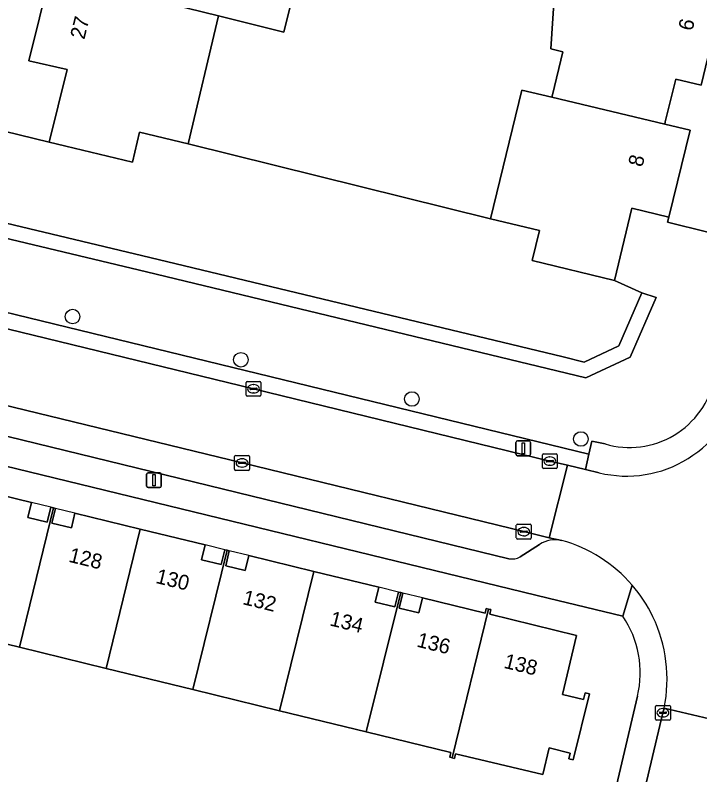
# Model space of a CAD drawing. Extents: x 163266 to 164362, y 381528 to 382286.
# Drawn here: x 163937.9 to 163983.9, y 382121.6 to 382172.7 of the extents above; entities that cross this region are included whole.
import ezdxf

# ---------------------------------------------------------------- set-up
doc = ezdxf.new("R2010")
doc.units = 0
for name, color, linetype in [('IMGEO_Boom', 7, 'Continuous'), ('IMGEO_Erf', 7, 'Continuous'), ('IMGEO_Groenvoorziening', 7, 'Continuous'), ('IMGEO_Kolk', 7, 'Continuous'), ('IMGEO_Lichtmast', 7, 'Continuous'), ('IMGEO_Oever', 7, 'Continuous'), ('IMGEO_Pand', 7, 'Continuous'), ('IMGEO_Pand_nummerreeks', 7, 'Continuous'), ('IMGEO_Pand_overbouw', 7, 'Continuous'), ('IMGEO_Parkeervlak_open', 7, 'Continuous'), ('IMGEO_Rijbaan_lokaal_open', 7, 'Continuous'), ('IMGEO_Voetpad_open', 7, 'Continuous'), ('IMGEO_Waterloop', 7, 'Continuous')]:
    doc.layers.add(name, color=color, linetype=linetype)

msp = doc.modelspace()

# ---------------------------------------------------------------- linework, layer by layer
at = {"layer": 'IMGEO_Boom'}
for centre in [(163941.802, 382152.403), (163953.112, 382149.495), (163964.603, 382146.863), (163975.958, 382144.171)]:
    msp.add_circle(centre, 0.489, dxfattribs=at)
at = {"layer": 'IMGEO_Erf'}
for points in [[(163986.374, 382172.941), (163985.564, 382169.537), (163984.478, 382169.808), (163984.037, 382167.955), (163982.343, 382168.367), (163981.632, 382165.482), (163981.594, 382165.327), (163983.291, 382164.92), (163981.87, 382159.091), (163981.786, 382158.745), (163987.189, 382157.409), (163988.786, 382163.698), (163986.799, 382164.233), (163992.502, 382187.822)], [(163958.081, 382179.947), (163956.003, 382171.527), (163951.614, 382172.61), (163949.564, 382164.008), (163969.889, 382158.978), (163971.999, 382167.627), (163974.002, 382167.147), (163974.04, 382167.303), (163974.74, 382170.206), (163973.941, 382170.399), (163974.29, 382175.865)], [(163918.392, 382169.455), (163940.227, 382164.12), (163941.437, 382169.017), (163938.87, 382169.584), (163940.296, 382175.402)], [(163978.766, 382132.264), (163973.754, 382133.483), (163910.805, 382148.792), (163870.193, 382158.804)], [(163934.71, 382140.957), (163939.038, 382139.901), (163938.795, 382138.902), (163940.105, 382138.582), (163940.349, 382139.585), (163940.518, 382139.542), (163940.654, 382139.508), (163940.411, 382138.508), (163941.72, 382138.19), (163941.963, 382139.188), (163946.353, 382138.117), (163950.72, 382137.051), (163950.475, 382136.046), (163951.785, 382135.726), (163952.029, 382136.729), (163952.18, 382136.691), (163952.334, 382136.652), (163952.091, 382135.652), (163953.4, 382135.334), (163953.644, 382136.338), (163958.016, 382135.271), (163962.384, 382134.205), (163962.14, 382133.202), (163963.45, 382132.882), (163963.694, 382133.886), (163963.852, 382133.846), (163963.999, 382133.808), (163963.756, 382132.808), (163965.065, 382132.49), (163965.308, 382133.492), (163969.515, 382132.466), (163969.59, 382132.779), (163969.745, 382132.742), (163969.901, 382132.705), (163969.83, 382132.394), (163975.674, 382130.966), (163974.713, 382127.007), (163976.127, 382126.664), (163976.235, 382127.111), (163976.546, 382127.037), (163975.441, 382122.596), (163975.141, 382122.665), (163975.237, 382123.066), (163973.817, 382123.415), (163973.393, 382121.628), (163967.536, 382123.018), (163967.463, 382122.707), (163967.308, 382122.744), (163967.152, 382122.781), (163967.226, 382123.093), (163961.528, 382124.484), (163955.714, 382125.903), (163949.881, 382127.327), (163944.067, 382128.746), (163938.233, 382130.17), (163932.409, 382131.592)], [(163936.039, 382121.173), (163939.713, 382120.251), (163939.115, 382117.867), (163942.594, 382116.994), (163943.089, 382116.87), (163943.706, 382119.329), (163947.673, 382118.333), (163951.361, 382117.407), (163950.763, 382115.024), (163954.241, 382114.151), (163954.711, 382114.033), (163955.328, 382116.492), (163959.297, 382115.495), (163963.008, 382114.564), (163962.391, 382112.105), (163966.526, 382111.106), (163967.168, 382113.7), (163971.227, 382112.727), (163972.988, 382119.819), (163977.832, 382118.691), (163979.756, 382126.893)]]:
    msp.add_lwpolyline(points, dxfattribs=at)
msp.add_arc((163973.232, 382128.467), 6.711, 346.4346, 34.4529, dxfattribs=at)
at = {"layer": 'IMGEO_Groenvoorziening'}
for points in [[(163984.939, 382148.237), (163987.189, 382157.409), (163981.786, 382158.745), (163981.87, 382159.091), (163979.376, 382159.691), (163978.207, 382154.83), (163980.056, 382154.007), (163981.009, 382153.693), (163980.472, 382152.456), (163979.265, 382149.679), (163976.291, 382148.293), (163946.766, 382155.398), (163926.96, 382160.131), (163910.282, 382164.245), (163879.481, 382171.844), (163877.887, 382175.562)], [(163873.369, 382169.789), (163872.751, 382169.003), (163873.663, 382168.277), (163874.366, 382169.105), (163875.652, 382168.357), (163875.451, 382167.787), (163898.631, 382162.118), (163976.491, 382143.143), (163976.694, 382144.031), (163977.58, 382143.836)]]:
    msp.add_lwpolyline(points, dxfattribs=at)
msp.add_arc((163979.218, 382149.45), 5.848, 253.7305, 348.032, dxfattribs=at)
at = {"layer": 'IMGEO_Kolk'}
for p, q in [((163953.459, 382147.12), (163953.459, 382147.972)), ((163953.534, 382148.046), (163954.386, 382148.046)), ((163953.761, 382147.589), (163954.159, 382147.589)), ((163953.947, 382147.826), (163953.972, 382147.826)), ((163954.46, 382147.972), (163954.46, 382147.12)), ((163954.386, 382147.046), (163953.534, 382147.046)), ((163953.718, 382147.54), (163953.718, 382147.552)), ((163954.156, 382147.503), (163953.758, 382147.503)), ((163953.97, 382147.266), (163953.945, 382147.266)), ((163954.202, 382147.552), (163954.202, 382147.54)), ((163952.692, 382142.135), (163952.692, 382142.987)), ((163952.767, 382143.061), (163953.619, 382143.061)), ((163953.693, 382142.987), (163953.693, 382142.135)), ((163973.368, 382142.258), (163973.368, 382143.11)), ((163973.443, 382143.184), (163974.295, 382143.184)), ((163973.856, 382142.964), (163973.881, 382142.964)), ((163974.369, 382143.11), (163974.369, 382142.258)), ((163952.951, 382142.555), (163952.951, 382142.567)), ((163953.389, 382142.518), (163952.991, 382142.518)), ((163952.994, 382142.604), (163953.392, 382142.604)), ((163953.18, 382142.841), (163953.205, 382142.841)), ((163953.435, 382142.567), (163953.435, 382142.555)), ((163973.627, 382142.678), (163973.627, 382142.69)), ((163974.065, 382142.641), (163973.667, 382142.641)), ((163973.67, 382142.727), (163974.068, 382142.727)), ((163974.111, 382142.69), (163974.111, 382142.678)), ((163953.619, 382142.061), (163952.767, 382142.061)), ((163953.203, 382142.281), (163953.178, 382142.281)), ((163974.295, 382142.184), (163973.443, 382142.184)), ((163973.879, 382142.404), (163973.854, 382142.404)), ((163971.62, 382137.518), (163971.62, 382138.37)), ((163971.695, 382138.444), (163972.547, 382138.444)), ((163972.621, 382138.37), (163972.621, 382137.518)), ((163971.879, 382137.938), (163971.879, 382137.95)), ((163972.317, 382137.901), (163971.919, 382137.901)), ((163971.922, 382137.987), (163972.32, 382137.987)), ((163972.108, 382138.224), (163972.133, 382138.224)), ((163972.363, 382137.95), (163972.363, 382137.938)), ((163972.547, 382137.444), (163971.695, 382137.444)), ((163972.131, 382137.664), (163972.106, 382137.664)), ((163980.971, 382125.343), (163980.971, 382126.195)), ((163981.046, 382126.269), (163981.898, 382126.269)), ((163981.972, 382126.195), (163981.972, 382125.343)), ((163981.23, 382125.763), (163981.23, 382125.775)), ((163981.668, 382125.726), (163981.27, 382125.726)), ((163981.273, 382125.812), (163981.671, 382125.812)), ((163981.459, 382126.049), (163981.484, 382126.049)), ((163981.714, 382125.775), (163981.714, 382125.763)), ((163981.898, 382125.269), (163981.046, 382125.269)), ((163981.482, 382125.489), (163981.457, 382125.489))]:
    msp.add_line(p, q, dxfattribs=at)
for points in [[(163953.459, 382147.12), (163953.459, 382147.972)], [(163953.534, 382148.046), (163954.386, 382148.046)], [(163954.46, 382147.972), (163954.46, 382147.12)], [(163954.386, 382147.046), (163953.534, 382147.046)], [(163952.692, 382142.135), (163952.692, 382142.987)], [(163952.767, 382143.061), (163953.619, 382143.061)], [(163953.693, 382142.987), (163953.693, 382142.135)], [(163973.368, 382142.258), (163973.368, 382143.11)], [(163973.443, 382143.184), (163974.295, 382143.184)], [(163974.369, 382143.11), (163974.369, 382142.258)], [(163953.619, 382142.061), (163952.767, 382142.061)], [(163974.295, 382142.184), (163973.443, 382142.184)], [(163971.62, 382137.518), (163971.62, 382138.37)], [(163971.695, 382138.444), (163972.547, 382138.444)], [(163972.621, 382138.37), (163972.621, 382137.518)], [(163972.547, 382137.444), (163971.695, 382137.444)], [(163980.971, 382125.343), (163980.971, 382126.195)], [(163981.046, 382126.269), (163981.898, 382126.269)], [(163981.972, 382126.195), (163981.972, 382125.343)], [(163981.898, 382125.269), (163981.046, 382125.269)]]:
    msp.add_lwpolyline(points, dxfattribs=at)
for centre, radius, start, end in [((163953.536, 382147.97), 0.0765, 91.552, 178.448), ((163953.536, 382147.97), 0.0765, 91.552, 178.448), ((163953.758, 382147.549), 0.0403, 85.8775, 175.7526), ((163954.163, 382147.551), 0.0386, 1.7309, 96.639), ((163954.384, 382147.97), 0.0765, 1.552, 88.448), ((163954.384, 382147.97), 0.0765, 1.552, 88.448), ((163953.536, 382147.122), 0.0765, 181.552, 268.448), ((163953.536, 382147.122), 0.0765, 181.552, 268.448), ((163953.755, 382147.539), 0.0366, 178.938, 274.7102), ((163954.159, 382147.546), 0.043, 264.8664, 352.4533), ((163954.384, 382147.122), 0.0765, 271.552, 358.448), ((163954.384, 382147.122), 0.0765, 271.552, 358.448), ((163952.769, 382142.985), 0.0765, 91.552, 178.448), ((163952.769, 382142.985), 0.0765, 91.552, 178.448), ((163953.617, 382142.985), 0.0765, 1.552, 88.448), ((163953.617, 382142.985), 0.0765, 1.552, 88.448), ((163973.445, 382143.108), 0.0765, 91.552, 178.448), ((163973.445, 382143.108), 0.0765, 91.552, 178.448), ((163974.293, 382143.108), 0.0765, 1.552, 88.448), ((163974.293, 382143.108), 0.0765, 1.552, 88.448), ((163952.991, 382142.564), 0.0403, 85.8775, 175.7526), ((163952.988, 382142.554), 0.0366, 178.938, 274.7102), ((163953.392, 382142.561), 0.043, 264.8664, 352.4533), ((163953.396, 382142.566), 0.0386, 1.7309, 96.639), ((163973.667, 382142.687), 0.0403, 85.8775, 175.7526), ((163973.664, 382142.677), 0.0366, 178.938, 274.7102), ((163974.068, 382142.684), 0.043, 264.8664, 352.4533), ((163974.072, 382142.689), 0.0386, 1.7309, 96.639), ((163952.769, 382142.137), 0.0765, 181.552, 268.448), ((163952.769, 382142.137), 0.0765, 181.552, 268.448), ((163953.617, 382142.137), 0.0765, 271.552, 358.448), ((163953.617, 382142.137), 0.0765, 271.552, 358.448), ((163973.445, 382142.26), 0.0765, 181.552, 268.448), ((163973.445, 382142.26), 0.0765, 181.552, 268.448), ((163974.293, 382142.26), 0.0765, 271.552, 358.448), ((163974.293, 382142.26), 0.0765, 271.552, 358.448), ((163971.697, 382138.368), 0.0765, 91.552, 178.448), ((163971.697, 382138.368), 0.0765, 91.552, 178.448), ((163972.545, 382138.368), 0.0765, 1.552, 88.448), ((163972.545, 382138.368), 0.0765, 1.552, 88.448), ((163971.919, 382137.947), 0.0403, 85.8775, 175.7526), ((163971.916, 382137.937), 0.0366, 178.938, 274.7102), ((163972.32, 382137.944), 0.043, 264.8664, 352.4533), ((163972.324, 382137.949), 0.0386, 1.7309, 96.639), ((163971.697, 382137.52), 0.0765, 181.552, 268.448), ((163971.697, 382137.52), 0.0765, 181.552, 268.448), ((163972.545, 382137.52), 0.0765, 271.552, 358.448), ((163972.545, 382137.52), 0.0765, 271.552, 358.448), ((163981.048, 382126.193), 0.0765, 91.552, 178.448), ((163981.048, 382126.193), 0.0765, 91.552, 178.448), ((163981.896, 382126.193), 0.0765, 1.552, 88.448), ((163981.896, 382126.193), 0.0765, 1.552, 88.448), ((163981.27, 382125.772), 0.0403, 85.8775, 175.7526), ((163981.267, 382125.762), 0.0366, 178.938, 274.7102), ((163981.671, 382125.769), 0.043, 264.8664, 352.4533), ((163981.675, 382125.774), 0.0386, 1.7309, 96.639), ((163981.048, 382125.345), 0.0765, 181.552, 268.448), ((163981.048, 382125.345), 0.0765, 181.552, 268.448), ((163981.896, 382125.345), 0.0765, 271.552, 358.448), ((163981.896, 382125.345), 0.0765, 271.552, 358.448)]:
    msp.add_arc(centre, radius, start, end, dxfattribs=at)
for centre, major_axis, ratio, start_param, end_param in [((163953.946, 382147.546), (-0.387, 0.002), 0.722429, 4.712389, 7.853982), ((163953.971, 382147.546), (-0.39, 0.002), 0.717154, 1.570796, 4.712389), ((163973.855, 382142.684), (-0.387, 0.002), 0.722429, 4.712389, 7.853982), ((163973.88, 382142.684), (-0.39, 0.002), 0.717154, 1.570796, 4.712389), ((163953.179, 382142.561), (-0.387, 0.002), 0.722429, 4.712389, 7.853982), ((163953.204, 382142.561), (-0.39, 0.002), 0.717154, 1.570796, 4.712389), ((163972.107, 382137.944), (-0.387, 0.002), 0.722429, 4.712389, 7.853982), ((163972.132, 382137.944), (-0.39, 0.002), 0.717154, 1.570796, 4.712389), ((163981.458, 382125.769), (-0.387, 0.002), 0.722429, 4.712389, 7.853982), ((163981.483, 382125.769), (-0.39, 0.002), 0.717154, 1.570796, 4.712389)]:
    msp.add_ellipse(centre, major_axis=major_axis, ratio=ratio, start_param=start_param, end_param=end_param, dxfattribs=at)
at = {"layer": 'IMGEO_Lichtmast'}
for p, q in [((163971.691, 382144.047), (163972.481, 382144.047)), ((163972.481, 382144.047), (163971.691, 382144.047)), ((163971.591, 382143.147), (163971.591, 382143.947)), ((163971.591, 382143.947), (163971.591, 382143.147)), ((163972.581, 382143.947), (163972.581, 382143.147)), ((163972.581, 382143.147), (163972.581, 382143.947)), ((163972.481, 382143.047), (163971.691, 382143.047)), ((163971.691, 382143.047), (163972.481, 382143.047)), ((163946.775, 382141.007), (163946.775, 382141.807)), ((163946.775, 382141.807), (163946.775, 382141.007)), ((163946.875, 382141.907), (163947.665, 382141.907)), ((163947.665, 382141.907), (163946.875, 382141.907)), ((163947.765, 382141.807), (163947.765, 382141.007)), ((163947.765, 382141.007), (163947.765, 382141.807)), ((163947.665, 382140.907), (163946.875, 382140.907)), ((163946.875, 382140.907), (163947.665, 382140.907))]:
    msp.add_line(p, q, dxfattribs=at)
for points in [[(163972.011, 382143.922), (163972.161, 382143.922), (163972.161, 382143.172), (163972.011, 382143.172), (163972.011, 382143.922)], [(163947.195, 382141.782), (163947.345, 382141.782), (163947.345, 382141.032), (163947.195, 382141.032), (163947.195, 382141.782)]]:
    msp.add_lwpolyline(points, dxfattribs=at)
for centre, start, end in [((163971.691, 382143.947), 90, 180), ((163971.691, 382143.947), 90, 180), ((163972.481, 382143.947), 0, 90), ((163972.481, 382143.947), 360, 90), ((163971.691, 382143.147), 180, 270), ((163971.691, 382143.147), 180, 270), ((163972.481, 382143.147), 270, 0), ((163972.481, 382143.147), 270, 0), ((163946.875, 382141.807), 90, 180), ((163946.875, 382141.807), 90, 180), ((163947.665, 382141.807), 0, 90), ((163947.665, 382141.807), 360, 90), ((163946.875, 382141.007), 180, 270), ((163946.875, 382141.007), 180, 270), ((163947.665, 382141.007), 270, 0), ((163947.665, 382141.007), 270, 0)]:
    msp.add_arc(centre, 0.1, start, end, dxfattribs=at)
at = {"layer": 'IMGEO_Oever'}
msp.add_lwpolyline([(163980.472, 382152.456), (163981.009, 382153.693), (163980.056, 382154.007), (163978.499, 382150.426), (163976.185, 382149.347), (163974.762, 382149.689), (163946.999, 382156.37), (163927.196, 382161.102), (163910.521, 382165.216), (163880.031, 382172.739), (163878.88, 382175.434), (163879.055, 382177.552), (163879.147, 382178.665), (163880.424, 382178.707), (163880.678, 382179.716), (163878.224, 382179.635), (163877.887, 382175.562), (163879.481, 382171.844), (163910.282, 382164.245), (163926.96, 382160.131), (163946.766, 382155.398), (163976.291, 382148.293), (163979.265, 382149.679)], close=True, dxfattribs=at)
at = {"layer": 'IMGEO_Pand'}
for points in [[(163953.835, 382181.007), (163951.671, 382181.543), (163944.053, 382183.429), (163940.762, 382184.244), (163940.723, 382184.081), (163941.249, 382183.956), (163940.418, 382180.557), (163941.487, 382180.297), (163941.037, 382178.449), (163942.738, 382178.036), (163942.033, 382175.138), (163941.995, 382174.983), (163951.614, 382172.61), (163956.003, 382171.527), (163958.081, 382179.947)], [(163986.374, 382172.941), (163986.908, 382172.825), (163986.958, 382172.999), (163983.646, 382173.792), (163976.049, 382175.61), (163973.891, 382176.127), (163973.853, 382175.971), (163974.29, 382175.865), (163973.941, 382170.399), (163974.74, 382170.206), (163974.04, 382167.303), (163974.002, 382167.147), (163981.594, 382165.327), (163981.632, 382165.482), (163982.343, 382168.367), (163984.037, 382167.955), (163984.478, 382169.808), (163985.564, 382169.537)], [(163951.614, 382172.61), (163941.995, 382174.983), (163940.296, 382175.402), (163938.87, 382169.584), (163941.437, 382169.017), (163940.227, 382164.12), (163945.823, 382162.787), (163946.299, 382164.786), (163949.564, 382164.008)], [(163983.291, 382164.92), (163981.594, 382165.327), (163974.002, 382167.147), (163971.999, 382167.627), (163969.889, 382158.978), (163973.171, 382158.178), (163972.683, 382156.178), (163978.207, 382154.83), (163979.376, 382159.691), (163981.87, 382159.091)], [(163934.71, 382140.957), (163932.409, 382131.592), (163938.233, 382130.17), (163940.518, 382139.542), (163940.349, 382139.585), (163940.105, 382138.582), (163938.795, 382138.902), (163939.038, 382139.901)], [(163944.067, 382128.746), (163946.353, 382138.117), (163941.963, 382139.188), (163941.72, 382138.19), (163940.411, 382138.508), (163940.654, 382139.508), (163940.518, 382139.542), (163938.233, 382130.17)], [(163944.067, 382128.746), (163949.881, 382127.327), (163952.18, 382136.691), (163952.029, 382136.729), (163951.785, 382135.726), (163950.475, 382136.046), (163950.72, 382137.051), (163946.353, 382138.117)], [(163955.714, 382125.903), (163958.016, 382135.271), (163953.644, 382136.338), (163953.4, 382135.334), (163952.091, 382135.652), (163952.334, 382136.652), (163952.18, 382136.691), (163949.881, 382127.327)], [(163955.714, 382125.903), (163961.528, 382124.484), (163963.852, 382133.846), (163963.694, 382133.886), (163963.45, 382132.882), (163962.14, 382133.202), (163962.384, 382134.205), (163958.016, 382135.271)], [(163967.308, 382122.744), (163969.745, 382132.742), (163969.59, 382132.779), (163969.515, 382132.466), (163965.308, 382133.492), (163965.065, 382132.49), (163963.756, 382132.808), (163963.999, 382133.808), (163963.852, 382133.846), (163961.528, 382124.484), (163967.226, 382123.093), (163967.152, 382122.781)], [(163967.308, 382122.744), (163967.463, 382122.707), (163967.536, 382123.018), (163973.393, 382121.628), (163973.817, 382123.415), (163975.237, 382123.066), (163975.141, 382122.665), (163975.441, 382122.596), (163976.546, 382127.037), (163976.235, 382127.111), (163976.127, 382126.664), (163974.713, 382127.007), (163975.674, 382130.966), (163969.83, 382132.394), (163969.901, 382132.705), (163969.745, 382132.742)]]:
    msp.add_lwpolyline(points, close=True, dxfattribs=at)
at = {"layer": 'IMGEO_Pand_overbouw'}
for points in [[(163939.038, 382139.901), (163938.795, 382138.902), (163940.105, 382138.582), (163940.349, 382139.585)], [(163941.963, 382139.188), (163940.654, 382139.508), (163940.411, 382138.508), (163941.72, 382138.19)], [(163950.72, 382137.051), (163950.475, 382136.046), (163951.785, 382135.726), (163952.029, 382136.729)], [(163953.644, 382136.338), (163952.334, 382136.652), (163952.091, 382135.652), (163953.4, 382135.334)], [(163963.694, 382133.886), (163962.384, 382134.205), (163962.14, 382133.202), (163963.45, 382132.882)], [(163963.999, 382133.808), (163963.756, 382132.808), (163965.065, 382132.49), (163965.308, 382133.492)]]:
    msp.add_lwpolyline(points, close=True, dxfattribs=at)
at = {"layer": 'IMGEO_Parkeervlak_open'}
for points in [[(163974.672, 382137.36), (163973.832, 382137.522), (163972.122, 382137.945), (163953.194, 382142.562), (163931.33, 382147.875), (163913.403, 382152.237), (163881.421, 382160.062), (163879.061, 382160.378)], [(163881.664, 382157.969), (163971.126, 382136.127)], [(163971.873, 382136.246), (163973.184, 382137.09)]]:
    msp.add_lwpolyline(points, dxfattribs=at)
for centre, radius, start, end in [((163974.282, 382135.274), 2.122, 79.4137, 121.1553), ((163971.34, 382137.187), 1.081, 258.5749, 299.5279)]:
    msp.add_arc(centre, radius, start, end, dxfattribs=at)
at = {"layer": 'IMGEO_Rijbaan_lokaal_open'}
msp.add_lwpolyline([(163973.832, 382137.522), (163975.057, 382142.404), (163973.869, 382142.683), (163953.959, 382147.545), (163933.072, 382152.622), (163915.145, 382156.988), (163895.27, 382161.863), (163878.437, 382165.971), (163876.978, 382166.342), (163875.612, 382160.838), (163876.345, 382160.746), (163879.061, 382160.378), (163881.421, 382160.062), (163913.403, 382152.237), (163931.33, 382147.875), (163953.194, 382142.562), (163972.122, 382137.945)], close=True, dxfattribs=at)
for points in [[(163981.557, 382126.087), (163986.511, 382124.92), (163989.296, 382136.416), (163989.952, 382139.125), (163992.052, 382147.792)], [(163977.195, 382141.903), (163976.274, 382142.119), (163975.057, 382142.404), (163973.832, 382137.522), (163974.672, 382137.36)], [(163984.308, 382115.91), (163986.289, 382124.164), (163986.511, 382124.92), (163981.557, 382126.087), (163981.474, 382125.768), (163978.698, 382114.035)]]:
    msp.add_lwpolyline(points, dxfattribs=at)
for centre, radius, start, end in [((163978.637, 382150.075), 8.518, 302.0434, 344.5766), ((163979.05, 382149.429), 7.751, 256.1564, 301.9912), ((163972.023, 382127.972), 9.754, 40.8698, 74.2412), ((163972.058, 382127.997), 9.712, 25.835, 40.8958), ((163971.959, 382128.02), 9.79, 348.611, 25.4599)]:
    msp.add_arc(centre, radius, start, end, dxfattribs=at)
at = {"layer": 'IMGEO_Voetpad_open'}
for points in [[(163875.137, 382166.811), (163876.978, 382166.342), (163878.437, 382165.971), (163895.27, 382161.863), (163915.145, 382156.988), (163933.072, 382152.622), (163953.959, 382147.545), (163973.869, 382142.683), (163975.057, 382142.404), (163976.274, 382142.119), (163976.491, 382143.143), (163898.631, 382162.118)], [(163866.649, 382159.394), (163870.193, 382158.804), (163910.805, 382148.792), (163973.754, 382133.483), (163978.766, 382132.264), (163979.399, 382134.355)], [(163971.126, 382136.127), (163881.664, 382157.969)], [(163977.58, 382143.836), (163976.694, 382144.031), (163976.491, 382143.143), (163976.274, 382142.119), (163977.195, 382141.903)], [(163973.184, 382137.09), (163971.873, 382136.246)], [(163979.399, 382134.355), (163978.766, 382132.264)], [(163979.756, 382126.893), (163977.832, 382118.691), (163975.495, 382108.964), (163975.044, 382107.165), (163975.025, 382107.091), (163978.602, 382103.308), (163984.98, 382097.44), (163989.156, 382093.775), (163996.064, 382088.188), (164000, 382085.233), (164003.484, 382082.618), (164011.629, 382077.008), (164019.118, 382072.286), (164026.92, 382067.895), (164037.434, 382062.442), (164040.069, 382061.177)], [(163978.698, 382114.035), (163981.474, 382125.768), (163981.557, 382126.087)]]:
    msp.add_lwpolyline(points, dxfattribs=at)
for centre, radius, start, end in [((163979.218, 382149.45), 5.848, 253.7305, 348.032), ((163978.637, 382150.075), 8.518, 302.0434, 344.5766), ((163979.05, 382149.429), 7.751, 256.1564, 301.9912), ((163974.282, 382135.274), 2.122, 79.4137, 121.1553), ((163972.023, 382127.972), 9.754, 40.8698, 74.2412), ((163971.34, 382137.187), 1.081, 258.5749, 299.5279), ((163972.058, 382127.997), 9.712, 25.835, 40.8958), ((163973.232, 382128.467), 6.711, 346.4346, 34.4529), ((163971.959, 382128.02), 9.79, 348.611, 25.4599)]:
    msp.add_arc(centre, radius, start, end, dxfattribs=at)
at = {"layer": 'IMGEO_Waterloop'}
msp.add_lwpolyline([(163927.196, 382161.102), (163946.999, 382156.37), (163974.762, 382149.689), (163976.185, 382149.347), (163978.499, 382150.426), (163980.056, 382154.007), (163978.207, 382154.83), (163972.683, 382156.178), (163973.171, 382158.178), (163969.889, 382158.978), (163949.564, 382164.008), (163946.299, 382164.786), (163945.823, 382162.787), (163940.227, 382164.12), (163918.392, 382169.455)], dxfattribs=at)

# ---------------------------------------------------------------- texts
at = {"layer": 'IMGEO_Pand_nummerreeks'}
for s, rotation, p in [('27', 76.232, (163942.59, 382170.985)), ('6', 76.6159, (163983.453, 382171.554)), ('8', 76.3008, (163980.086, 382162.411)), ('128', 346.2936, (163941.486, 382135.928)), ('130', 346.2936, (163947.334, 382134.502)), ('132', 346.2936, (163953.176, 382133.078)), ('134', 346.2936, (163959.026, 382131.65)), ('136', 346.2936, (163964.874, 382130.224)), ('138', 346.2936, (163970.726, 382128.797))]:
    msp.add_text(s, height=1, rotation=rotation, dxfattribs=at).set_placement(p)

doc.saveas('drawing.dxf')
